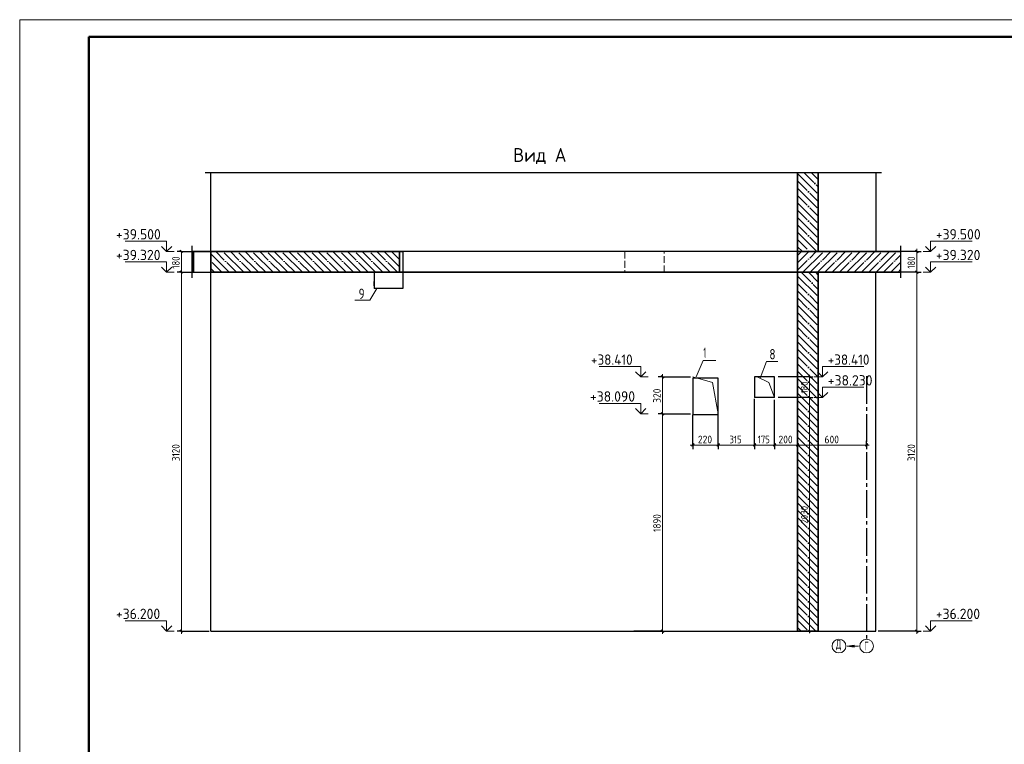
# Model space of a CAD drawing. Header units: millimetres. Extents: x -49773 to 2322955, y -3321 to 58485.
# Tile 375 of 580: x 1388499 to 1417025, y 18286 to 39286. Entities that reach past the tile are written whole.
import ezdxf

# ---------------------------------------------------------------- set-up
doc = ezdxf.new("R2010")
doc.units = ezdxf.units.MM
for name, pattern in [('______11', [500, 400, -50, 0, -50]), ('______2', [270, 200, -70]), ('______5', [1100, 800, -100, 100, -100])]:
    doc.linetypes.add(name, pattern=pattern)
for name, color, linetype, lineweight in [('Standard', 7, 'Continuous', 25), ('Высотная отметки_ общее', 7, 'Continuous', 13), ('Ограждение_ 2D надпись', 7, 'Continuous', 13), ('Перекрытие (1)', 7, 'Continuous', 35), ('Перекрытие_ общее', 7, 'Continuous', 35), ('Размерная линия_ общее', 7, 'Continuous', 13), ('Размерная линия_ общее_1', 7, 'Continuous', 13), ('Стена_ общее', 7, 'Continuous', 35)]:
    doc.layers.add(name, color=color, linetype=linetype, lineweight=lineweight)
doc.layers.add('Осевая линия_ общее', color=7, linetype='______5', lineweight=13, true_color=0xa0a0a0)
doc.styles.add('ISOCPEUR', font='txt')

msp = doc.modelspace()

# ---------------------------------------------------------------- hatches: boundary and pattern name
at = {"layer": 'Осевая линия_ общее', "linetype": 'Continuous', "lineweight": 13, "transparency": 33554687}
msp.add_hatch(color=7, dxfattribs=at).paths.add_polyline_path([(1412678.5, 21164.1), (1412468.5, 21134.1), (1412678.5, 21104.1)])

# ---------------------------------------------------------------- linework, layer by layer
at = {"layer": 'Standard', "color": 7, "linetype": 'Continuous', "lineweight": 25, "transparency": 33554687}
for p, q in [((1393868.5, 34853.9), (1399668.5, 34853.9)), ((1399335.2, 34853.9), (1411201.9, 34853.9)), ((1410868.5, 34853.9), (1411801.9, 34853.9)), ((1411468.5, 34853.9), (1413468.5, 34853.9)), ((1393497.5, 31800.8), (1393497.5, 32734.1)), ((1414021.7, 32734.1), (1414021.7, 31800.8))]:
    msp.add_line(p, q, dxfattribs=at)
at = {"layer": 'Standard', "color": 7, "linetype": 'Continuous', "lineweight": 35, "transparency": 33554687}
for p, q in [((1411035.2, 34853.9), (1411035.2, 32567.4)), ((1411635.2, 32567.4), (1411635.2, 34853.9)), ((1393535.2, 32564.7), (1393497.5, 32564.7)), ((1393535.2, 31964.7), (1393535.2, 32564.7)), ((1394035.2, 32564.7), (1394035.2, 31964.7)), ((1399501.8, 32564.7), (1394035.2, 32564.7)), ((1399501.8, 31964.7), (1399501.8, 32564.7)), ((1411035.2, 32567.4), (1411035.2, 31967.4)), ((1414021.7, 32567.4), (1411635.2, 32567.4)), ((1393497.5, 31964.7), (1393535.2, 31964.7)), ((1394035.2, 31964.7), (1399501.8, 31964.7)), ((1411035.2, 31967.4), (1411035.2, 21567.4)), ((1411635.2, 21567.4), (1411635.2, 31967.4)), ((1411635.2, 31967.4), (1414021.7, 31967.4)), ((1411035.2, 21567.4), (1411635.2, 21567.4))]:
    msp.add_line(p, q, dxfattribs=at)
at = {"layer": 'Standard', "color": 253, "linetype": '______5', "lineweight": 35, "true_color": 0xababab, "transparency": 33554687}
for p, q in [((1411035.2, 34827), (1411635.2, 34227)), ((1411432.5, 34853.9), (1411635.2, 34651.3)), ((1411035.2, 34402.7), (1411635.2, 33802.7)), ((1411035.2, 33978.5), (1411635.2, 33378.5)), ((1411035.2, 33554.2), (1411635.2, 32954.2)), ((1411035.2, 33130), (1411597.7, 32567.4)), ((1411035.2, 32705.7), (1411173.5, 32567.4)), ((1411349.2, 31967.4), (1411635.2, 31681.4)), ((1411035.2, 31857.2), (1411635.2, 31257.2)), ((1411035.2, 31432.9), (1411635.2, 30832.9)), ((1411035.2, 31008.6), (1411635.2, 30408.6)), ((1411035.2, 30584.4), (1411635.2, 29984.4)), ((1411035.2, 30160.1), (1411635.2, 29560.1)), ((1411035.2, 29735.8), (1411635.2, 29135.8)), ((1411035.2, 29311.6), (1411635.2, 28711.6)), ((1411035.2, 28887.3), (1411635.2, 28287.3)), ((1411035.2, 28463), (1411635.2, 27863)), ((1411035.2, 28038.8), (1411635.2, 27438.8)), ((1411035.2, 27614.5), (1411635.2, 27014.5)), ((1411035.2, 27190.3), (1411635.2, 26590.3)), ((1411035.2, 26766), (1411635.2, 26166)), ((1411035.2, 26341.7), (1411635.2, 25741.7)), ((1411035.2, 25917.5), (1411635.2, 25317.5)), ((1411035.2, 25493.2), (1411635.2, 24893.2)), ((1411035.2, 25068.9), (1411635.2, 24468.9)), ((1411035.2, 24644.7), (1411635.2, 24044.7)), ((1411035.2, 24220.4), (1411635.2, 23620.4)), ((1411035.2, 23796.1), (1411635.2, 23196.1)), ((1411035.2, 23371.9), (1411635.2, 22771.9)), ((1411035.2, 22947.6), (1411635.2, 22347.6)), ((1411035.2, 22523.4), (1411635.2, 21923.4)), ((1411035.2, 22099.1), (1411566.9, 21567.4)), ((1411035.2, 21674.8), (1411142.6, 21567.4))]:
    msp.add_line(p, q, dxfattribs=at)
at = {"layer": 'Standard', "color": 253, "linetype": '______11', "lineweight": 35, "true_color": 0xababab, "transparency": 33554687}
for p, q in [((1411220.4, 34853.9), (1411635.2, 34439.1)), ((1411035.2, 34614.9), (1411635.2, 34014.9)), ((1411035.2, 34190.6), (1411635.2, 33590.6)), ((1411035.2, 33766.3), (1411635.2, 33166.3)), ((1411035.2, 33342.1), (1411635.2, 32742.1)), ((1411035.2, 32917.8), (1411385.6, 32567.4)), ((1411137.1, 31967.4), (1411635.2, 31469.3)), ((1411561.3, 31967.4), (1411635.2, 31893.5)), ((1411035.2, 31645), (1411635.2, 31045)), ((1411035.2, 31220.8), (1411635.2, 30620.8)), ((1411035.2, 30796.5), (1411635.2, 30196.5)), ((1411035.2, 30372.2), (1411635.2, 29772.2)), ((1411035.2, 29948), (1411635.2, 29348)), ((1411035.2, 29523.7), (1411635.2, 28923.7)), ((1411035.2, 29099.4), (1411635.2, 28499.4)), ((1411035.2, 28675.2), (1411635.2, 28075.2)), ((1411035.2, 28250.9), (1411635.2, 27650.9)), ((1411035.2, 27826.6), (1411635.2, 27226.6)), ((1411035.2, 27402.4), (1411635.2, 26802.4)), ((1411035.2, 26978.1), (1411635.2, 26378.1)), ((1411035.2, 26553.9), (1411635.2, 25953.9)), ((1411035.2, 26129.6), (1411635.2, 25529.6)), ((1411035.2, 25705.3), (1411635.2, 25105.3)), ((1411035.2, 25281.1), (1411635.2, 24681.1)), ((1411035.2, 24856.8), (1411635.2, 24256.8)), ((1411035.2, 24432.5), (1411635.2, 23832.5)), ((1411035.2, 24008.3), (1411635.2, 23408.3)), ((1411035.2, 23584), (1411635.2, 22984)), ((1411035.2, 23159.7), (1411635.2, 22559.7)), ((1411035.2, 22735.5), (1411635.2, 22135.5)), ((1411035.2, 22311.2), (1411635.2, 21711.2)), ((1411035.2, 21887), (1411354.7, 21567.4))]:
    msp.add_line(p, q, dxfattribs=at)
at = {"layer": 'Standard', "color": 253, "linetype": '______11', "lineweight": 13, "true_color": 0xababab, "transparency": 33554687}
for p, q in [((1394778.7, 31964.7), (1394178.8, 32564.7)), ((1395203, 31964.7), (1394603, 32564.7)), ((1395627.3, 31964.7), (1395027.3, 32564.7)), ((1396051.5, 31964.7), (1395451.5, 32564.7)), ((1396475.8, 31964.7), (1395875.8, 32564.7)), ((1396900.1, 31964.7), (1396300.1, 32564.7)), ((1397324.3, 31964.7), (1396724.3, 32564.7)), ((1397748.6, 31964.7), (1397148.6, 32564.7)), ((1398172.9, 31964.7), (1397572.9, 32564.7)), ((1398597.1, 31964.7), (1397997.1, 32564.7)), ((1399021.4, 31964.7), (1398421.4, 32564.7)), ((1399445.7, 31964.7), (1398845.7, 32564.7)), ((1399501.8, 32332.7), (1399269.9, 32564.7)), ((1411035.2, 32449.7), (1411152.9, 32567.4)), ((1411035.2, 32025.4), (1411577.2, 32567.4)), ((1411401.5, 31967.4), (1412001.5, 32567.4)), ((1411825.7, 31967.4), (1412425.7, 32567.4)), ((1412250, 31967.4), (1412850, 32567.4)), ((1412674.2, 31967.4), (1413274.2, 32567.4)), ((1413098.5, 31967.4), (1413698.5, 32567.4)), ((1393497.5, 32397.4), (1393535.2, 32359.7)), ((1394354.5, 31964.7), (1394035.2, 32284)), ((1413522.8, 31967.4), (1414021.7, 32466.3)), ((1393497.5, 31973.1), (1393506, 31964.7)), ((1413947, 31967.4), (1414021.7, 32042.1))]:
    msp.add_line(p, q, dxfattribs=at)
at = {"layer": 'Standard', "color": 253, "linetype": '______5', "lineweight": 13, "true_color": 0xababab, "transparency": 33554687}
for p, q in [((1394990.9, 31964.7), (1394390.9, 32564.7)), ((1395415.2, 31964.7), (1394815.2, 32564.7)), ((1395839.4, 31964.7), (1395239.4, 32564.7)), ((1396263.7, 31964.7), (1395663.7, 32564.7)), ((1396687.9, 31964.7), (1396088, 32564.7)), ((1397112.2, 31964.7), (1396512.2, 32564.7)), ((1397536.5, 31964.7), (1396936.5, 32564.7)), ((1397960.7, 31964.7), (1397360.7, 32564.7)), ((1398385, 31964.7), (1397785, 32564.7)), ((1398809.3, 31964.7), (1398209.3, 32564.7)), ((1399233.5, 31964.7), (1398633.5, 32564.7)), ((1399501.8, 32120.6), (1399057.8, 32564.7)), ((1399501.8, 32544.9), (1399482.1, 32564.7)), ((1411035.2, 32237.6), (1411365.1, 32567.4)), ((1411189.3, 31967.4), (1411789.3, 32567.4)), ((1411613.6, 31967.4), (1412213.6, 32567.4)), ((1412037.8, 31967.4), (1412637.8, 32567.4)), ((1412462.1, 31967.4), (1413062.1, 32567.4)), ((1412886.4, 31967.4), (1413486.4, 32567.4)), ((1413310.6, 31967.4), (1413910.6, 32567.4)), ((1394566.6, 31964.7), (1394035.2, 32496.1)), ((1413734.9, 31967.4), (1414021.7, 32254.2)), ((1393497.5, 32185.3), (1393535.2, 32147.6)), ((1394142.4, 31964.7), (1394035.2, 32071.8))]:
    msp.add_line(p, q, dxfattribs=at)
at = {"layer": 'Standard', "color": 7, "linetype": 'Continuous', "lineweight": 13, "transparency": 33554687}
msp.add_lwpolyline([(1388498.8, -2713.6), (1447898.8, -2713.6), (1447898.8, 39286.4), (1388498.8, 39286.4), (1388498.8, -2713.6)], close=True, dxfattribs=at)
at = {"layer": 'Standard', "color": 7, "linetype": 'Continuous', "lineweight": 50, "transparency": 33554687}
msp.add_lwpolyline([(1390498.8, 38786.4), (1447398.8, 38786.4), (1447398.8, -2213.6), (1390498.8, -2213.6), (1390498.8, 38786.4)], close=True, dxfattribs=at)
at = {"layer": 'Standard', "color": 7, "linetype": 'Continuous', "lineweight": 13, "transparency": 33554687}
msp.add_lwpolyline([(1409950.6, 28900.8), (1410131.6, 29376.1), (1410465, 29376.1)], dxfattribs=at)
at = {"layer": 'Высотная отметки_ общее', "color": 7, "linetype": 'Continuous', "lineweight": 13, "transparency": 33554687}
for p, q in [((1392756.4, 32867.4), (1391556.4, 32867.4)), ((1392756.4, 32567.4), (1392756.4, 32867.4)), ((1414889.9, 32567.4), (1414889.9, 32867.4)), ((1414889.9, 32867.4), (1416089.9, 32867.4)), ((1392756.4, 32567.4), (1392606.4, 32717.4)), ((1392756.4, 32567.4), (1392906.4, 32717.4)), ((1392756.4, 32567.4), (1392756.4, 32567.4)), ((1392756.4, 32567.4), (1392756.4, 32567.4)), ((1392756.4, 32567.4), (1392976.8, 32567.4)), ((1392756.4, 32567.4), (1392756.4, 32567.4)), ((1392756.4, 32567.4), (1392756.4, 32567.4)), ((1414889.9, 32567.4), (1414669.5, 32567.4)), ((1414889.9, 32567.4), (1414739.9, 32717.4)), ((1414889.9, 32567.4), (1415039.9, 32717.4)), ((1414889.9, 32567.4), (1414889.9, 32567.4)), ((1414889.9, 32567.4), (1414889.9, 32567.4)), ((1414889.9, 32567.4), (1414889.9, 32567.4)), ((1414889.9, 32567.4), (1414889.9, 32567.4)), ((1392756.4, 32267.4), (1391556.4, 32267.4)), ((1392756.4, 31967.4), (1392756.4, 32267.4)), ((1414889.9, 31967.4), (1414889.9, 32267.4)), ((1414889.9, 32267.4), (1416089.9, 32267.4)), ((1392756.4, 31967.4), (1392606.4, 32117.4)), ((1392756.4, 31967.4), (1392906.4, 32117.4)), ((1392756.4, 31967.4), (1392756.4, 31967.4)), ((1392756.4, 31967.4), (1392756.4, 31967.4)), ((1392756.4, 31967.4), (1392976.8, 31967.4)), ((1392756.4, 31967.4), (1392756.4, 31967.4)), ((1392756.4, 31967.4), (1392756.4, 31967.4)), ((1414889.9, 31967.4), (1414669.5, 31967.4)), ((1414889.9, 31967.4), (1414739.9, 32117.4)), ((1414889.9, 31967.4), (1415039.9, 32117.4)), ((1414889.9, 31967.4), (1414889.9, 31967.4)), ((1414889.9, 31967.4), (1414889.9, 31967.4)), ((1414889.9, 31967.4), (1414889.9, 31967.4)), ((1414889.9, 31967.4), (1414889.9, 31967.4)), ((1406489.9, 29234.1), (1405289.9, 29234.1)), ((1406489.9, 28934.1), (1406489.9, 29234.1)), ((1411759.7, 28934.1), (1411759.7, 29234.1)), ((1411759.7, 29234.1), (1412959.7, 29234.1)), ((1406489.9, 28934.1), (1406339.9, 29084.1)), ((1406489.9, 28934.1), (1406639.9, 29084.1)), ((1406489.9, 28934.1), (1406489.9, 28934.1)), ((1406489.9, 28934.1), (1406489.9, 28934.1)), ((1406489.9, 28934.1), (1406710.4, 28934.1)), ((1406489.9, 28934.1), (1406489.9, 28934.1)), ((1406489.9, 28934.1), (1406489.9, 28934.1)), ((1411759.7, 28934.1), (1411510.4, 28934.1)), ((1411759.7, 28934.1), (1411609.8, 29084.1)), ((1411759.7, 28934.1), (1411909.8, 29084.1)), ((1411759.7, 28934.1), (1411759.7, 28934.1)), ((1411759.7, 28934.1), (1411759.7, 28934.1)), ((1411759.7, 28934.1), (1411759.7, 28934.1)), ((1411759.7, 28934.1), (1411759.7, 28934.1)), ((1411759.7, 28334.1), (1411759.7, 28634.1)), ((1411759.7, 28634.1), (1412959.7, 28634.1)), ((1411759.7, 28334.1), (1411510.4, 28334.1)), ((1411759.7, 28334.1), (1411609.8, 28484.1)), ((1411759.7, 28334.1), (1411909.8, 28484.1)), ((1411759.7, 28334.1), (1411759.7, 28334.1)), ((1411759.7, 28334.1), (1411759.7, 28334.1)), ((1411759.7, 28334.1), (1411759.7, 28334.1)), ((1411759.7, 28334.1), (1411759.7, 28334.1)), ((1406489.9, 28167.4), (1405289.9, 28167.4)), ((1406489.9, 27867.4), (1406339.9, 28017.4)), ((1406489.9, 27867.4), (1406489.9, 28167.4)), ((1406489.9, 27867.4), (1406639.9, 28017.4)), ((1406489.9, 27867.4), (1406489.9, 27867.4)), ((1406489.9, 27867.4), (1406489.9, 27867.4)), ((1406489.9, 27867.4), (1406710.4, 27867.4)), ((1406489.9, 27867.4), (1406489.9, 27867.4)), ((1406489.9, 27867.4), (1406489.9, 27867.4)), ((1392756.4, 21867.4), (1391556.4, 21867.4)), ((1392756.4, 21567.4), (1392606.4, 21717.4)), ((1392756.4, 21567.4), (1392756.4, 21867.4)), ((1392756.4, 21567.4), (1392906.4, 21717.4)), ((1414889.9, 21567.4), (1414739.9, 21717.4)), ((1414889.9, 21567.4), (1414889.9, 21867.4)), ((1414889.9, 21867.4), (1416089.9, 21867.4)), ((1414889.9, 21567.4), (1415039.9, 21717.4)), ((1392756.4, 21567.4), (1392756.4, 21567.4)), ((1392756.4, 21567.4), (1392756.4, 21567.4)), ((1392756.4, 21567.4), (1392976.8, 21567.4)), ((1392756.4, 21567.4), (1392756.4, 21567.4)), ((1392756.4, 21567.4), (1392756.4, 21567.4)), ((1414889.9, 21567.4), (1414669.5, 21567.4)), ((1414889.9, 21567.4), (1414889.9, 21567.4)), ((1414889.9, 21567.4), (1414889.9, 21567.4)), ((1414889.9, 21567.4), (1414889.9, 21567.4)), ((1414889.9, 21567.4), (1414889.9, 21567.4))]:
    msp.add_line(p, q, dxfattribs=at)
at = {"layer": 'Ограждение_ 2D надпись', "color": 7, "linetype": 'Continuous', "lineweight": 13, "transparency": 33554687}
msp.add_lwpolyline([(1398844.2, 31498), (1398641.3, 31156.5), (1398208, 31156.5)], dxfattribs=at)
at = {"layer": 'Осевая линия_ общее', "color": 253, "linetype": '______5', "lineweight": -3, "true_color": 0xa0a0a0, "transparency": 33554687}
msp.add_line((1413035.2, 28952.4), (1413035.2, 21334.1), dxfattribs=at)
at = {"layer": 'Осевая линия_ общее', "color": 7, "linetype": 'Continuous', "lineweight": 13, "transparency": 33554687}
for p, q in [((1412678.5, 21164.1), (1412468.5, 21134.1)), ((1412801.9, 21134.1), (1412468.5, 21134.1)), ((1412468.5, 21134.1), (1412468.5, 21134.1)), ((1412468.5, 21134.1), (1412468.5, 21134.1)), ((1412468.5, 21134.1), (1412468.5, 21134.1)), ((1412468.5, 21134.1), (1412678.5, 21104.1)), ((1412678.5, 21104.1), (1412678.5, 21164.1)), ((1412678.5, 21134.1), (1412693.5, 21134.1))]:
    msp.add_line(p, q, dxfattribs=at)
for points in [[(1408101.4, 28934.1), (1408300.3, 29411.5), (1408666.9, 29411.5)], [(1408735.2, 27867.4), (1408570.2, 28769.1), (1408001.9, 28934.1)], [(1410368.5, 28334.1), (1410203.5, 28769.1), (1409868.5, 28934.1)]]:
    msp.add_lwpolyline(points, dxfattribs=at)
for centre in [(1412235.2, 21134.1), (1413035.2, 21134.1)]:
    msp.add_circle(centre, 200, dxfattribs=at)
at = {"layer": 'Перекрытие (1)', "color": 7, "linetype": 'Continuous', "lineweight": 25, "transparency": 33554687}
for p, q in [((1394035.2, 32564.7), (1393535.2, 32564.7)), ((1393535.2, 31964.7), (1394035.2, 31964.7))]:
    msp.add_line(p, q, dxfattribs=at)
at = {"layer": 'Перекрытие_ общее', "color": 7, "linetype": 'Continuous', "lineweight": 25, "transparency": 33554687}
for p, q in [((1394035.2, 32567.4), (1393497.5, 32567.4)), ((1411035.2, 32567.4), (1394035.2, 32567.4)), ((1393497.5, 31967.4), (1394035.2, 31967.4)), ((1394035.2, 31967.4), (1411035.2, 31967.4))]:
    msp.add_line(p, q, dxfattribs=at)
at = {"layer": 'Перекрытие_ общее', "color": 253, "linetype": '______2', "lineweight": 18, "true_color": 0xababab, "transparency": 33554687}
for p, q in [((1406035.2, 32567.4), (1406035.2, 31967.4)), ((1407168.5, 31967.4), (1407168.5, 32567.4))]:
    msp.add_line(p, q, dxfattribs=at)
at = {"layer": 'Перекрытие_ общее', "color": 7, "linetype": 'Continuous', "lineweight": 13, "transparency": 33554687}
for p, q in [((1411635.2, 32567.4), (1411035.2, 32567.4)), ((1411035.2, 31967.4), (1411635.2, 31967.4))]:
    msp.add_line(p, q, dxfattribs=at)
at = {"layer": 'Размерная линия_ общее', "color": 253, "linetype": 'Continuous', "lineweight": -3, "true_color": 0xa0a0a0, "transparency": 33554687}
for p, q in [((1393182.8, 32567.4), (1393057.8, 32567.4)), ((1393182.8, 32567.4), (1393307.8, 32567.4)), ((1393182.8, 32567.4), (1393968.3, 32567.4)), ((1393182.8, 32564.7), (1394035.2, 32564.7)), ((1400203.4, 32567.4), (1399568.5, 32567.4)), ((1414489.9, 32567.4), (1413368.5, 32567.4)), ((1414489.9, 32567.4), (1414364.9, 32567.4)), ((1414489.9, 32567.4), (1414614.9, 32567.4)), ((1393182.8, 31967.4), (1393057.8, 31967.4)), ((1393182.8, 31967.4), (1393307.8, 31967.4)), ((1393182.8, 31967.4), (1393968.3, 31967.4)), ((1414489.9, 31967.4), (1414364.9, 31967.4)), ((1414489.9, 31967.4), (1414614.9, 31967.4)), ((1398768.5, 31577.4), (1398768.5, 31702.4)), ((1407121.7, 28934.1), (1406996.7, 28934.1)), ((1407121.7, 28934.1), (1407246.7, 28934.1)), ((1407121.7, 28934.1), (1407935.2, 28934.1)), ((1407121.7, 27867.4), (1406996.7, 27867.4)), ((1407121.7, 27867.4), (1407246.7, 27867.4)), ((1407121.7, 27867.4), (1407935.2, 27867.4)), ((1408001.9, 26960.3), (1408001.9, 27834.1)), ((1408001.9, 26960.3), (1408001.9, 27085.3)), ((1408001.9, 26960.3), (1408001.9, 26835.3)), ((1408735.2, 26960.3), (1408735.2, 27085.3)), ((1408735.2, 26960.3), (1408735.2, 26835.3)), ((1409785.2, 26960.3), (1409785.2, 27085.3)), ((1409785.2, 26960.3), (1409785.2, 26835.3)), ((1410368.5, 26960.3), (1410368.5, 27085.3)), ((1410368.5, 26960.3), (1410368.5, 26835.3)), ((1411035.2, 26960.3), (1411035.2, 27085.3)), ((1411035.2, 26960.3), (1411035.2, 26835.3)), ((1413035.2, 26960.3), (1413035.2, 27085.3)), ((1413035.2, 26960.3), (1413035.2, 27052.8)), ((1413035.2, 26960.3), (1413035.2, 26835.3)), ((1393182.8, 21567.4), (1393057.8, 21567.4)), ((1393182.8, 21567.4), (1393307.8, 21567.4)), ((1393182.8, 21567.4), (1393986.9, 21567.4)), ((1407121.7, 21567.4), (1406290.3, 21567.4)), ((1407121.7, 21567.4), (1406996.7, 21567.4)), ((1407121.7, 21567.4), (1407246.7, 21567.4)), ((1414489.9, 21567.4), (1413368.5, 21567.4)), ((1414489.9, 21567.4), (1414364.9, 21567.4)), ((1414489.9, 21567.4), (1414614.9, 21567.4))]:
    msp.add_line(p, q, dxfattribs=at)
at = {"layer": 'Размерная линия_ общее', "color": 7, "linetype": 'Continuous', "lineweight": 25, "transparency": 33554687}
for p, q in [((1393220.3, 32529.9), (1393145.3, 32604.9)), ((1414527.4, 32529.9), (1414452.4, 32604.9)), ((1393220.3, 31929.9), (1393145.3, 32004.9)), ((1414527.4, 31929.9), (1414452.4, 32004.9)), ((1407159.2, 28896.6), (1407084.2, 28971.6)), ((1407159.2, 27829.9), (1407084.2, 27904.9)), ((1408039.4, 26997.8), (1407964.4, 26922.8)), ((1408772.7, 26997.8), (1408697.7, 26922.8)), ((1409822.7, 26997.8), (1409747.7, 26922.8)), ((1410406, 26997.8), (1410331, 26922.8)), ((1411072.7, 26997.8), (1410997.7, 26922.8)), ((1413072.7, 26997.8), (1412997.7, 26922.8)), ((1393220.3, 21529.9), (1393145.3, 21604.9)), ((1407159.2, 21529.9), (1407084.2, 21604.9)), ((1414527.4, 21529.9), (1414452.4, 21604.9))]:
    msp.add_line(p, q, dxfattribs=at)
at = {"layer": 'Размерная линия_ общее', "color": 7, "linetype": 'Continuous', "lineweight": 13, "transparency": 33554687}
for p, q in [((1393182.8, 31967.4), (1393182.8, 32567.4)), ((1414489.9, 32567.4), (1414489.9, 32642.4)), ((1414489.9, 31967.4), (1414489.9, 32567.4)), ((1407121.7, 28934.1), (1407121.7, 29009.1)), ((1407121.7, 27867.4), (1407121.7, 28934.1)), ((1408001.9, 26960.3), (1407926.9, 26960.3)), ((1408735.2, 26960.3), (1408001.9, 26960.3)), ((1409785.2, 26960.3), (1408735.2, 26960.3)), ((1410368.5, 26960.3), (1409785.2, 26960.3)), ((1411035.2, 26960.3), (1410368.5, 26960.3)), ((1413035.2, 26960.3), (1411035.2, 26960.3)), ((1413035.2, 26960.3), (1413110.2, 26960.3)), ((1393182.8, 21567.4), (1393182.8, 21492.4)), ((1407121.7, 21567.4), (1407121.7, 21492.4)), ((1414489.9, 21567.4), (1414489.9, 21492.4))]:
    msp.add_line(p, q, dxfattribs=at)
for points in [[(1393182.8, 21567.4), (1393182.8, 26399), (1393182.8, 26399), (1393182.8, 31967.4)], [(1414489.9, 21567.4), (1414489.9, 26546.3), (1414489.9, 26546.3), (1414489.9, 31967.4)], [(1407121.7, 21567.4), (1407121.7, 24380.8), (1407121.7, 24380.8), (1407121.7, 27867.4)]]:
    msp.add_lwpolyline(points, dxfattribs=at)
at = {"layer": 'Размерная линия_ общее', "color": 253, "linetype": 'Continuous', "lineweight": -3, "true_color": 0xa0a0a0, "transparency": 33554687}
for points in [[(1414489.9, 31967.4), (1414472.9, 31967.4), (1414472.9, 31967.4), (1413368.5, 31967.4)], [(1409785.2, 26960.3), (1409785.2, 26977.3), (1409785.2, 26977.3), (1409785.2, 26977.3), (1409785.2, 26977.3), (1409785.2, 28300.8)], [(1410368.5, 26960.3), (1410368.5, 26977.3), (1410368.5, 26977.3), (1410368.5, 26977.3), (1410368.5, 26977.3), (1410368.5, 26977.3), (1410368.5, 26977.3), (1410368.5, 28267.4)], [(1408735.2, 26960.3), (1408735.2, 26977.3), (1408735.2, 26977.3), (1408735.2, 27834.1)], [(1411035.2, 26960.3), (1411035.2, 26977.3), (1411035.2, 26977.3), (1411035.2, 26977.3), (1411035.2, 26977.3), (1411035.2, 26977.3), (1411035.2, 26977.3), (1411035.2, 26977.3), (1411035.2, 26977.3), (1411035.2, 26994.4)]]:
    msp.add_lwpolyline(points, dxfattribs=at)
at = {"layer": 'Размерная линия_ общее_1', "color": 253, "linetype": 'Continuous', "lineweight": -3, "true_color": 0xa0a0a0, "transparency": 33554687}
for p, q in [((1411379.7, 28934.1), (1410468.5, 28934.1)), ((1411379.7, 28934.1), (1411279.7, 28934.1)), ((1411379.7, 28934.1), (1411479.7, 28934.1)), ((1411379.7, 28334.1), (1411279.7, 28334.1)), ((1411379.7, 28334.1), (1411479.7, 28334.1)), ((1411379.7, 21567.4), (1411279.7, 21567.4)), ((1411379.7, 21567.4), (1411479.7, 21567.4)), ((1411379.7, 21567.4), (1411379.7, 21567.4))]:
    msp.add_line(p, q, dxfattribs=at)
at = {"layer": 'Размерная линия_ общее_1', "color": 7, "linetype": 'Continuous', "lineweight": 25, "transparency": 33554687}
for p, q in [((1411409.7, 28904.1), (1411349.7, 28964.1)), ((1411409.7, 28304.1), (1411349.7, 28364.1)), ((1411409.7, 21537.4), (1411349.7, 21597.4))]:
    msp.add_line(p, q, dxfattribs=at)
at = {"layer": 'Размерная линия_ общее_1', "color": 7, "linetype": 'Continuous', "lineweight": 13, "transparency": 33554687}
for p, q in [((1411379.7, 28934.1), (1411379.7, 28994.1)), ((1411379.7, 28334.1), (1411379.7, 28934.1)), ((1411379.7, 21567.4), (1411379.7, 21507.4))]:
    msp.add_line(p, q, dxfattribs=at)
at = {"layer": 'Размерная линия_ общее_1', "color": 253, "linetype": 'Continuous', "lineweight": -3, "true_color": 0xa0a0a0, "transparency": 33554687}
msp.add_lwpolyline([(1411379.7, 28334.1), (1411359.7, 28334.1), (1411359.7, 28334.1), (1410468.5, 28334.1)], dxfattribs=at)
at = {"layer": 'Размерная линия_ общее_1', "color": 7, "linetype": 'Continuous', "lineweight": 13, "transparency": 33554687}
msp.add_lwpolyline([(1411379.7, 21567.4), (1411379.7, 24667), (1411379.7, 24667), (1411379.7, 28334.1)], dxfattribs=at)
at = {"layer": 'Стена_ общее', "color": 7, "linetype": 'Continuous', "lineweight": 25, "transparency": 33554687}
for p, q in [((1394035.2, 32567.4), (1394035.2, 34853.9)), ((1413301.9, 34853.9), (1413301.9, 32567.4)), ((1394035.2, 32567.4), (1399501.8, 32567.4)), ((1411035.2, 32567.4), (1399501.8, 32567.4)), ((1399501.8, 32564.7), (1399601.9, 32564.7)), ((1399601.9, 32564.7), (1399601.9, 31498)), ((1394035.2, 21567.4), (1394035.2, 31967.4)), ((1399501.8, 31967.4), (1394035.2, 31967.4)), ((1398768.5, 31964.7), (1398768.5, 31498)), ((1411035.2, 31967.4), (1399501.8, 31967.4)), ((1413301.9, 21567.4), (1413301.9, 31967.4)), ((1399501.8, 31498), (1398768.5, 31498)), ((1399601.9, 31498), (1399501.8, 31498)), ((1408001.9, 28900.8), (1408001.9, 27834.1)), ((1408735.2, 28900.8), (1408001.9, 28900.8)), ((1408735.2, 27834.1), (1408735.2, 28900.8)), ((1409785.2, 28934.1), (1409785.2, 28334.1)), ((1410368.5, 28934.1), (1409785.2, 28934.1)), ((1410368.5, 28334.1), (1410368.5, 28934.1)), ((1410368.5, 28334.1), (1409785.2, 28334.1)), ((1408735.2, 27834.1), (1408001.9, 27834.1)), ((1394035.2, 21567.4), (1399501.8, 21567.4)), ((1399501.8, 21567.4), (1411035.2, 21567.4)), ((1411635.2, 21567.4), (1413301.9, 21567.4))]:
    msp.add_line(p, q, dxfattribs=at)
at = {"layer": 'Стена_ общее', "color": 253, "linetype": '______2', "lineweight": 18, "true_color": 0xababab, "transparency": 33554687}
for p, q in [((1399501.8, 32564.7), (1399501.8, 32564.7)), ((1399501.8, 31498), (1399501.8, 31498))]:
    msp.add_line(p, q, dxfattribs=at)
at = {"layer": 'Стена_ общее', "color": 7, "linetype": 'Continuous', "lineweight": 35, "transparency": 33554687}
for p, q in [((1411035.2, 32567.4), (1411635.2, 32567.4)), ((1411635.2, 31967.4), (1411035.2, 31967.4))]:
    msp.add_line(p, q, dxfattribs=at)

# ---------------------------------------------------------------- texts
at = {"layer": 'Standard', "color": 7, "linetype": 'Continuous', "lineweight": 35, "transparency": 33554687, "insert": (1402794.4, 35101.7), "char_height": 400, "width": 1669.081, "attachment_point": 7, "style": 'ISOCPEUR'}
msp.add_mtext('\\W0.95;Вид А', dxfattribs=at)
at = {"layer": 'Standard', "color": 7, "linetype": 'Continuous', "lineweight": 25, "transparency": 33554687, "attachment_point": 7, "style": 'ISOCPEUR'}
for s, insert, char_height, width in [('\\W0.78;9', (1398317.7, 31193), 300, 326.407), ('\\W0.56;1', (1408304.6, 29482.3), 300, 233.324), ('\\W0.78;8', (1410220.2, 29441.9), 300, 326.407), ('\\W0.65;Д', (1412145.2, 21009.1), 250, 261.763), ('\\W0.62;Г', (1412965.2, 21009.1), 250, 217.601)]:
    msp.add_mtext(s, dxfattribs=dict(at, insert=insert, char_height=char_height, width=width))
at = {"layer": 'Высотная отметки_ общее', "color": 7, "linetype": 'Continuous', "lineweight": 25, "transparency": 33554687, "char_height": 300, "attachment_point": 7, "style": 'ISOCPEUR'}
for s, insert, width in [('\\W0.96;+39.500', (1391286.4, 32917.4), 1492.381), ('\\W0.96;+39.500', (1415039.9, 32917.4), 1492.388), ('\\W0.96;+39.320', (1391286.4, 32317.4), 1492.381), ('\\W0.96;+39.320', (1415039.9, 32317.4), 1492.388), ('\\W0.92;+38.410', (1405049.9, 29284.1), 1456.511), ('\\W0.92;+38.410', (1411909.8, 29284.1), 1456.511), ('\\W0.96;+38.230', (1411909.8, 28684.1), 1492.381), ('\\W0.96;+38.090', (1405019.9, 28217.4), 1492.381), ('\\W0.96;+36.200', (1391286.4, 21917.4), 1492.381), ('\\W0.96;+36.200', (1415039.9, 21917.4), 1492.388)]:
    msp.add_mtext(s, dxfattribs=dict(at, insert=insert, width=width))
at = {"layer": 'Размерная линия_ общее', "color": 7, "linetype": 'Continuous', "lineweight": 25, "transparency": 33554687, "char_height": 220, "attachment_point": 7, "rotation": 90, "style": 'ISOCPEUR'}
for s, insert, width in [('\\W0.83;180', (1393132.8, 32069.4), 508.571), ('\\W0.83;180', (1414439.9, 32069.4), 508.571), ('\\W0.91;320', (1407071.7, 28180.8), 561.996), ('\\W0.87;3120', (1393132.8, 26492.4), 666.903), ('\\W0.87;3120', (1414439.9, 26492.4), 666.903), ('\\W0.87;1890', (1407071.7, 24442.4), 666.917)]:
    msp.add_mtext(s, dxfattribs=dict(at, insert=insert, width=width))
at = {"layer": 'Размерная линия_ общее', "color": 7, "linetype": 'Continuous', "lineweight": 25, "transparency": 33554687, "char_height": 220, "attachment_point": 7, "style": 'ISOCPEUR'}
for s, insert, width in [('\\W0.91;220', (1408148.5, 27010.3), 561.981), ('\\W0.83;315', (1409062.2, 27010.3), 508.571), ('\\W0.83;175', (1409878.9, 27010.3), 508.571), ('\\W0.91;200', (1410481.9, 27010.3), 561.988), ('\\W0.91;600', (1411815.2, 27010.3), 561.988)]:
    msp.add_mtext(s, dxfattribs=dict(at, insert=insert, width=width))
at = {"layer": 'Размерная линия_ общее_1', "color": 7, "linetype": 'Continuous', "lineweight": 18, "transparency": 33554687, "char_height": 200, "attachment_point": 7, "rotation": 90, "style": 'ISOCPEUR'}
for s, insert, width in [('\\W0.83;180', (1411329.7, 28454.1), 462.34), ('\\W0.93;2030', (1411329.7, 24680.8), 652.818)]:
    msp.add_mtext(s, dxfattribs=dict(at, insert=insert, width=width))

doc.saveas('drawing.dxf')
